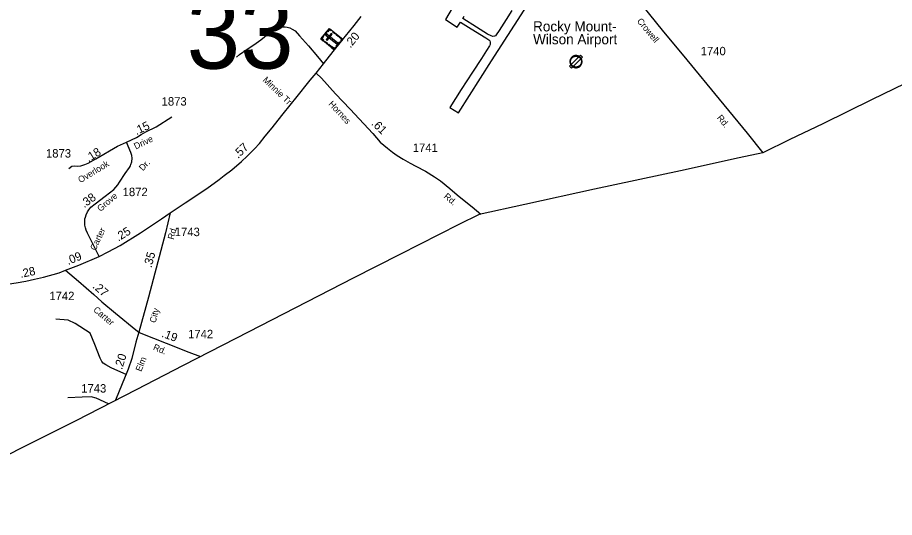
# Model space of a CAD drawing. Extents: x 2220236 to 2384410, y 720751 to 894131.
# Drawn here: x 2319935 to 2332948, y 759382 to 766792 of the extents above; entities that cross this region are included whole.
import ezdxf

# ---------------------------------------------------------------- set-up
doc = ezdxf.new("R2010")
doc.units = 0
doc.layers.add('Default', color=7, linetype='Continuous')

msp = doc.modelspace()

# ---------------------------------------------------------------- linework, layer by layer
at = {"layer": 'Default'}
for points in [[(2330897, 770816), (2330511, 770226), (2330208, 769745), (2329262, 768279), (2328859, 767659), (2328820, 767581), (2328803, 767528), (2328799, 767494), (2328805, 767465), (2328811, 767445), (2328932, 767283), (2329208, 766965), (2329502, 766606), (2329869, 766164), (2330347, 765580), (2330762, 765077), (2330997, 764788)], [(2326352, 765459), (2326477, 765382), (2326970, 766153), (2327554, 767059)], [(2326386, 766929), (2326284, 766764), (2326461, 766650), (2326506, 766722), (2326669, 766624), (2326883, 766494), (2326913, 766473), (2326929, 766463), (2326945, 766447), (2326947, 766429), (2326949, 766411), (2326948, 766393), (2326938, 766371), (2326893, 766306), (2326818, 766184), (2326688, 765984), (2326519, 765727), (2326352, 765459)], [(2327272, 766898), (2327184, 766761), (2327083, 766602), (2327038, 766534), (2327028, 766522), (2327012, 766514), (2326990, 766513), (2326962, 766519), (2326910, 766546), (2326747, 766651), (2326544, 766778), (2326565, 766813)], [(2324367, 765967), (2324475, 766107), (2324726, 766427), (2324801, 766516), (2324932, 766675), (2325035, 766808)], [(2323185, 766206), (2323228, 766244), (2323345, 766325), (2323442, 766386), (2323546, 766463), (2323681, 766569), (2323744, 766616), (2323796, 766643), (2323845, 766655), (2323875, 766655), (2323908, 766655), (2323938, 766648), (2323974, 766639), (2324012, 766619), (2324053, 766594), (2324120, 766519), (2324251, 766371), (2324384, 766213), (2324475, 766107)], [(2342412, 761777), (2339905, 764034), (2333719, 766093), (2333476, 765987), (2333097, 765808), (2332618, 765577), (2331884, 765219), (2331397, 764984), (2330995, 764787), (2330642, 764712), (2329773, 764522), (2328498, 764247), (2327461, 764022), (2326785, 763875), (2326483, 763723), (2325606, 763278), (2324918, 762929), (2323369, 762135), (2322391, 761632), (2321693, 761275), (2320800, 760815), (2319981, 760403), (2317987, 759382)], [(2322202, 763899), (2322423, 764045), (2322745, 764257), (2322928, 764391), (2323002, 764450), (2323115, 764536), (2323260, 764658), (2323341, 764739), (2323451, 764847), (2323525, 764924), (2323611, 765032), (2323713, 765155), (2323856, 765340), (2324001, 765516), (2324064, 765598), (2324279, 765864), (2324367, 765967)], [(2324367, 765967), (2324447, 765892), (2324653, 765663), (2324869, 765435), (2325207, 765071), (2325316, 764946), (2325425, 764857), (2325501, 764796), (2325569, 764747), (2325657, 764695), (2325761, 764632), (2325844, 764588), (2325987, 764513), (2326122, 764429), (2326211, 764370), (2326348, 764260), (2326460, 764164), (2326565, 764078), (2326681, 763987), (2326809, 763880)], [(2321550, 764944), (2321698, 765013), (2321770, 765057), (2321837, 765098), (2321992, 765170), (2322227, 765319)], [(2320697, 764553), (2320741, 764589), (2320787, 764592), (2320831, 764590), (2320873, 764596), (2320935, 764612), (2320984, 764633), (2321096, 764696), (2321420, 764886), (2321550, 764944)], [(2321147, 763252), (2321013, 763517), (2320971, 763597), (2320955, 763639), (2320944, 763675), (2320935, 763715), (2320933, 763750), (2320932, 763779), (2320936, 763808), (2320942, 763834), (2320954, 763870), (2320974, 763910), (2320991, 763943), (2321022, 763979), (2321086, 764031), (2321237, 764144), (2321365, 764244), (2321421, 764313), (2321446, 764350), (2321533, 764479), (2321595, 764569), (2321609, 764592), (2321618, 764614), (2321630, 764653), (2321635, 764706), (2321632, 764746), (2321618, 764791), (2321550, 764944)], [(2321147, 763252), (2321281, 763319), (2321456, 763413), (2321762, 763602), (2322070, 763808), (2322202, 763899)], [(2322202, 763899), (2322132, 763601), (2321880, 762648), (2321734, 762129)], [(2320646, 763047), (2320844, 763121), (2321147, 763252)], [(2319170, 762792), (2319240, 762797), (2319349, 762800), (2319581, 762817), (2319750, 762835), (2319914, 762860), (2320056, 762884), (2320186, 762912), (2320320, 762943), (2320553, 763010), (2320646, 763047)], [(2320646, 763047), (2320839, 762883), (2321068, 762688), (2321188, 762578), (2321387, 762409), (2321690, 762161), (2321734, 762129)], [(2321014, 762113), (2320791, 762255), (2320688, 762305), (2320503, 762323)], [(2321555, 761496), (2321323, 761598), (2321243, 761644), (2321208, 761671), (2321186, 761695), (2321162, 761744), (2321082, 761948), (2321014, 762113)], [(2321734, 762129), (2321692, 761981), (2321630, 761737), (2321575, 761580), (2321388, 761118)], [(2321734, 762129), (2321764, 762115), (2322140, 761967), (2322476, 761832), (2322651, 761766)], [(2321287, 761066), (2321101, 761152), (2321027, 761169), (2320895, 761166), (2320679, 761157)]]:
    msp.add_lwpolyline(points, dxfattribs=at)
for points in [[(2324437, 766476), (2324562, 766631), (2324761, 766472), (2324636, 766316)], [(2324596, 766604), (2324589, 766595), (2324564, 766615), (2324538, 766583), (2324530, 766590), (2324562, 766631)], [(2324471, 766448), (2324478, 766457), (2324453, 766477), (2324479, 766509), (2324470, 766516), (2324437, 766476)], [(2324484, 766533), (2324516, 766574), (2324525, 766567), (2324493, 766526)], [(2324516, 766465), (2324531, 766453), (2324604, 766545), (2324590, 766557)], [(2324529, 766542), (2324517, 766528), (2324675, 766401), (2324687, 766415)], [(2324646, 766549), (2324612, 766576), (2324619, 766585), (2324653, 766558)], [(2324697, 766508), (2324663, 766535), (2324670, 766544), (2324704, 766517)], [(2324740, 766446), (2324731, 766453), (2324745, 766470), (2324713, 766495), (2324720, 766504), (2324761, 766472)], [(2324529, 766402), (2324495, 766429), (2324502, 766438), (2324536, 766411)], [(2324582, 766360), (2324548, 766387), (2324555, 766396), (2324589, 766369)], [(2324663, 766368), (2324716, 766434), (2324725, 766427), (2324672, 766361)], [(2324657, 766342), (2324648, 766349), (2324634, 766332), (2324603, 766357), (2324596, 766349), (2324636, 766316)], [(2328318, 766204), (2328287, 766234), (2328127, 766074), (2328157, 766044)], [(2328179, 766060), (2328183, 766058), (2328185, 766058), (2328186, 766057), (2328189, 766056), (2328189, 766056), (2328190, 766055), (2328192, 766055), (2328193, 766054), (2328196, 766053), (2328197, 766053), (2328199, 766052), (2328202, 766052), (2328202, 766051), (2328204, 766051), (2328206, 766051), (2328206, 766051), (2328207, 766051), (2328208, 766050), (2328211, 766050), (2328214, 766050), (2328217, 766049), (2328220, 766049), (2328221, 766049), (2328223, 766049), (2328226, 766049), (2328229, 766049), (2328232, 766050), (2328236, 766050), (2328238, 766051), (2328240, 766051), (2328240, 766051), (2328241, 766051), (2328242, 766051), (2328244, 766052), (2328245, 766052), (2328247, 766053), (2328249, 766053), (2328250, 766054), (2328254, 766055), (2328258, 766057), (2328260, 766058), (2328263, 766059), (2328265, 766060), (2328267, 766061), (2328270, 766063), (2328272, 766064), (2328275, 766066), (2328277, 766068), (2328278, 766069), (2328279, 766069), (2328279, 766070), (2328281, 766071), (2328284, 766074), (2328286, 766076), (2328287, 766077), (2328289, 766079), (2328291, 766081), (2328293, 766083), (2328295, 766086), (2328296, 766088), (2328298, 766090), (2328299, 766093), (2328300, 766094), (2328301, 766096), (2328302, 766098), (2328303, 766100), (2328304, 766101), (2328305, 766103), (2328306, 766107), (2328307, 766108), (2328307, 766110), (2328308, 766112), (2328308, 766113), (2328309, 766114), (2328309, 766116), (2328310, 766118), (2328310, 766120), (2328311, 766124), (2328311, 766125), (2328311, 766128), (2328312, 766130), (2328312, 766131), (2328312, 766134), (2328312, 766138), (2328312, 766141), (2328312, 766144), (2328312, 766147), (2328312, 766148), (2328311, 766150), (2328311, 766151), (2328311, 766153), (2328311, 766154), (2328310, 766157), (2328310, 766158), (2328310, 766159), (2328310, 766160), (2328309, 766162), (2328308, 766164), (2328308, 766167), (2328307, 766168), (2328307, 766169), (2328306, 766172), (2328305, 766174), (2328304, 766176), (2328303, 766179), (2328302, 766181), (2328301, 766183), (2328300, 766184), (2328299, 766185), (2328298, 766187), (2328297, 766189), (2328296, 766191), (2328294, 766193), (2328293, 766195), (2328291, 766197), (2328289, 766199), (2328288, 766201), (2328286, 766203), (2328285, 766203), (2328284, 766204), (2328283, 766205), (2328281, 766207), (2328279, 766209), (2328277, 766210), (2328275, 766212), (2328275, 766212), (2328274, 766212), (2328273, 766213), (2328272, 766214), (2328270, 766215), (2328269, 766216), (2328267, 766217), (2328264, 766219), (2328262, 766220), (2328261, 766220), (2328259, 766221), (2328257, 766222), (2328254, 766223), (2328252, 766224), (2328250, 766224), (2328249, 766225), (2328247, 766225), (2328245, 766226), (2328244, 766226), (2328242, 766227), (2328239, 766227), (2328237, 766228), (2328235, 766228), (2328231, 766228), (2328231, 766229), (2328229, 766229), (2328226, 766229), (2328226, 766229), (2328221, 766229), (2328218, 766229), (2328216, 766229), (2328212, 766228), (2328212, 766228), (2328210, 766228), (2328208, 766228), (2328207, 766228), (2328206, 766227), (2328203, 766227), (2328202, 766227), (2328201, 766226), (2328198, 766225), (2328195, 766225), (2328193, 766224), (2328193, 766224), (2328190, 766223), (2328189, 766222), (2328188, 766222), (2328185, 766221), (2328184, 766220), (2328180, 766219), (2328179, 766218), (2328176, 766216), (2328174, 766215), (2328173, 766214), (2328171, 766213), (2328169, 766211), (2328168, 766210), (2328165, 766208), (2328164, 766208), (2328163, 766206), (2328161, 766205), (2328161, 766205), (2328160, 766204), (2328158, 766202), (2328156, 766200), (2328155, 766199), (2328153, 766196), (2328151, 766194), (2328149, 766191), (2328149, 766191), (2328148, 766190), (2328148, 766189), (2328147, 766189), (2328146, 766187), (2328144, 766183), (2328144, 766183), (2328144, 766182), (2328143, 766181), (2328142, 766179), (2328141, 766177), (2328139, 766174), (2328138, 766169), (2328137, 766167), (2328136, 766165), (2328136, 766164), (2328136, 766163), (2328135, 766161), (2328135, 766160), (2328134, 766157), (2328134, 766155), (2328134, 766154), (2328133, 766152), (2328133, 766151), (2328133, 766151), (2328133, 766149), (2328133, 766146), (2328133, 766145), (2328133, 766145), (2328133, 766142), (2328133, 766141), (2328133, 766139), (2328133, 766137), (2328133, 766135), (2328133, 766133), (2328133, 766132), (2328133, 766130), (2328133, 766128), (2328133, 766126), (2328134, 766125), (2328134, 766122), (2328135, 766120), (2328135, 766117), (2328136, 766114), (2328137, 766112), (2328138, 766110), (2328138, 766109), (2328139, 766107), (2328140, 766104), (2328141, 766100), (2328143, 766098), (2328143, 766097), (2328144, 766096), (2328145, 766094), (2328145, 766094), (2328146, 766092), (2328147, 766089), (2328149, 766088), (2328149, 766087), (2328150, 766085), (2328151, 766085), (2328151, 766084), (2328152, 766083), (2328153, 766083), (2328153, 766082), (2328154, 766081), (2328154, 766080), (2328155, 766079), (2328157, 766078), (2328157, 766077), (2328159, 766076), (2328160, 766074), (2328161, 766074), (2328162, 766073), (2328164, 766071), (2328164, 766070), (2328167, 766069), (2328168, 766068), (2328168, 766067), (2328171, 766066), (2328173, 766064), (2328176, 766062)], [(2328184, 766068), (2328181, 766070), (2328178, 766072), (2328176, 766073), (2328174, 766074), (2328173, 766075), (2328172, 766076), (2328170, 766077), (2328170, 766078), (2328168, 766079), (2328167, 766080), (2328166, 766081), (2328165, 766082), (2328164, 766083), (2328163, 766084), (2328162, 766085), (2328161, 766086), (2328161, 766087), (2328160, 766087), (2328159, 766088), (2328159, 766089), (2328158, 766089), (2328158, 766090), (2328157, 766091), (2328156, 766092), (2328156, 766093), (2328155, 766094), (2328154, 766096), (2328153, 766098), (2328152, 766099), (2328151, 766100), (2328151, 766101), (2328151, 766102), (2328149, 766104), (2328148, 766107), (2328147, 766110), (2328146, 766112), (2328146, 766112), (2328145, 766115), (2328145, 766117), (2328144, 766119), (2328143, 766122), (2328143, 766124), (2328142, 766127), (2328142, 766128), (2328142, 766129), (2328142, 766131), (2328142, 766133), (2328142, 766133), (2328142, 766135), (2328141, 766138), (2328141, 766139), (2328141, 766141), (2328141, 766142), (2328142, 766144), (2328142, 766145), (2328142, 766146), (2328142, 766148), (2328142, 766149), (2328142, 766150), (2328142, 766151), (2328143, 766153), (2328143, 766154), (2328143, 766155), (2328144, 766158), (2328144, 766158), (2328144, 766160), (2328145, 766161), (2328145, 766162), (2328145, 766164), (2328146, 766166), (2328148, 766170), (2328149, 766174), (2328150, 766175), (2328151, 766177), (2328151, 766178), (2328152, 766179), (2328152, 766179), (2328154, 766182), (2328155, 766184), (2328155, 766184), (2328156, 766185), (2328156, 766186), (2328156, 766186), (2328158, 766188), (2328160, 766191), (2328162, 766193), (2328163, 766194), (2328164, 766195), (2328166, 766197), (2328167, 766198), (2328168, 766199), (2328169, 766200), (2328170, 766201), (2328171, 766201), (2328173, 766203), (2328174, 766204), (2328176, 766206), (2328177, 766206), (2328179, 766208), (2328181, 766209), (2328183, 766210), (2328185, 766211), (2328187, 766212), (2328189, 766213), (2328191, 766214), (2328192, 766214), (2328193, 766214), (2328196, 766216), (2328196, 766216), (2328198, 766216), (2328200, 766217), (2328203, 766218), (2328204, 766218), (2328205, 766218), (2328208, 766219), (2328209, 766219), (2328210, 766219), (2328211, 766219), (2328213, 766219), (2328213, 766219), (2328217, 766220), (2328218, 766220), (2328221, 766220), (2328225, 766220), (2328226, 766220), (2328228, 766220), (2328230, 766220), (2328230, 766220), (2328234, 766219), (2328236, 766219), (2328238, 766219), (2328240, 766218), (2328242, 766218), (2328242, 766217), (2328244, 766217), (2328247, 766216), (2328248, 766216), (2328249, 766215), (2328251, 766215), (2328253, 766214), (2328256, 766213), (2328258, 766212), (2328258, 766212), (2328260, 766211), (2328263, 766209), (2328264, 766208), (2328266, 766207), (2328267, 766207), (2328268, 766206), (2328269, 766205), (2328269, 766205), (2328270, 766204), (2328272, 766203), (2328273, 766202), (2328275, 766200), (2328277, 766199), (2328278, 766197), (2328279, 766197), (2328280, 766196), (2328281, 766195), (2328283, 766193), (2328284, 766191), (2328286, 766190), (2328287, 766188), (2328288, 766186), (2328290, 766184), (2328291, 766182), (2328292, 766180), (2328292, 766180), (2328293, 766179), (2328294, 766177), (2328295, 766175), (2328296, 766173), (2328297, 766170), (2328298, 766168), (2328299, 766166), (2328299, 766165), (2328299, 766164), (2328300, 766162), (2328300, 766160), (2328301, 766158), (2328301, 766157), (2328301, 766156), (2328302, 766155), (2328302, 766153), (2328302, 766152), (2328302, 766150), (2328303, 766149), (2328303, 766148), (2328303, 766146), (2328303, 766144), (2328303, 766141), (2328303, 766138), (2328303, 766135), (2328303, 766132), (2328303, 766130), (2328303, 766129), (2328302, 766127), (2328302, 766126), (2328301, 766122), (2328301, 766120), (2328300, 766118), (2328300, 766117), (2328300, 766116), (2328299, 766115), (2328299, 766113), (2328298, 766111), (2328298, 766110), (2328297, 766107), (2328296, 766105), (2328295, 766104), (2328294, 766102), (2328293, 766100), (2328292, 766098), (2328292, 766097), (2328290, 766095), (2328289, 766093), (2328287, 766091), (2328286, 766089), (2328284, 766087), (2328283, 766085), (2328281, 766083), (2328279, 766082), (2328278, 766080), (2328275, 766078), (2328274, 766077), (2328273, 766076), (2328273, 766076), (2328272, 766075), (2328270, 766073), (2328267, 766072), (2328265, 766070), (2328263, 766069), (2328261, 766068), (2328259, 766067), (2328256, 766066), (2328254, 766065), (2328251, 766063), (2328247, 766062), (2328246, 766062), (2328245, 766061), (2328242, 766061), (2328241, 766060), (2328240, 766060), (2328239, 766060), (2328238, 766060), (2328238, 766060), (2328237, 766059), (2328234, 766059), (2328231, 766059), (2328228, 766058), (2328225, 766058), (2328223, 766058), (2328221, 766058), (2328220, 766058), (2328217, 766058), (2328214, 766059), (2328212, 766059), (2328210, 766059), (2328209, 766059), (2328208, 766059), (2328207, 766060), (2328206, 766060), (2328204, 766060), (2328204, 766060), (2328201, 766061), (2328200, 766061), (2328198, 766062), (2328196, 766063), (2328195, 766063), (2328193, 766064), (2328192, 766064), (2328192, 766064), (2328189, 766065), (2328188, 766066), (2328187, 766066)]]:
    msp.add_lwpolyline(points, close=True, dxfattribs=at)

# ---------------------------------------------------------------- texts
for s, height, p in [('33', 1066.3, (2322445, 766034)), ('Rocky Mount-', 150, (2327586, 766587)), ('Wilson Airport', 150, (2327586, 766396)), ('1740', 125, (2330073, 766233)), ('1873', 125, (2322073, 765487)), ('1873', 125, (2320357, 764717)), ('1741', 125, (2325800, 764800)), ('1872', 125, (2321495, 764145)), ('1743', 125, (2322268, 763552)), ('1742', 125, (2320407, 762603)), ('1742', 125, (2322466, 762038)), ('1743', 125, (2320880, 761233))]:
    msp.add_text(s, height=height, dxfattribs=at).set_placement(p)
for s, height, rotation, p in [('Crowell', 95, 309.6231, (2329121, 766736)), ('.20', 125, 50.6791, (2324874, 766332)), ('Minnie Trl', 95, 316.3179, (2323566, 765857)), ('Hornes', 95, 312.8765, (2324542, 765505)), ('Rd.', 95, 309.5268, (2330308, 765303)), ('.15', 125, 25.2784, (2321699, 765048)), ('.61', 125, 315.5451, (2325177, 765212)), ('   Drive', 95, 25.5503, (2321594, 764789)), ('.57', 125, 44.5594, (2323208, 764695)), ('.18', 125, 31.6495, (2320988, 764645)), ('Overlook', 95, 31.08, (2320868, 764336)), ('Dr.', 95, 46.3026, (2321794, 764512)), ('.38', 125, 36.3839, (2320924, 763964)), ('Grove', 95, 40.8001, (2321166, 763909)), ('Rd.', 95, 319.7098, (2326252, 764127)), ('Carter', 95, 64.6225, (2321092, 763330)), ('.25', 125, 31.8212, (2321431, 763470)), ('Rd.', 95, 74.8687, (2322251, 763494)), ('.09', 125, 22.41, (2320686, 763123)), ('.35', 125, 74.9251, (2321922, 763075)), ('.28', 125, 12.2754, (2319982, 762931)), ('.27', 125, 319.591, (2321039, 762794)), ('Carter', 95, 319.7695, (2321051, 762446)), ('City', 95, 75.1143, (2321983, 762259)), ('.19', 125, 339.1993, (2322063, 762063)), ('Rd.', 95, 337.6246, (2321939, 761870)), ('.20', 125, 72.1189, (2321485, 761565)), ('Elm', 95, 67.9345, (2321770, 761536))]:
    msp.add_text(s, height=height, rotation=rotation, dxfattribs=at).set_placement(p)

doc.saveas('drawing.dxf')
